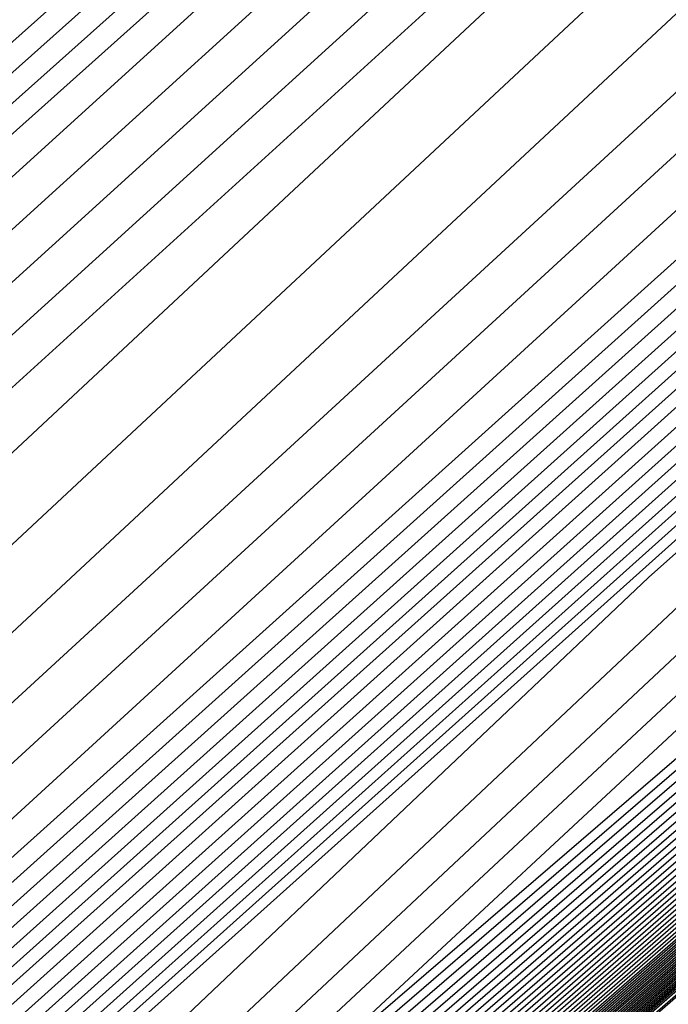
# Model space of a CAD drawing. Extents: x 3249832 to 3255657, y 13789405 to 13793316.
# Tile 756 of 1056: x 3253206.827 to 3253207.246, y 13791256.553 to 13791257.19. Entities that reach past the tile are written whole.
import ezdxf

# ---------------------------------------------------------------- set-up
doc = ezdxf.new("R2010")
doc.units = 0
doc.header["$LTSCALE"] = 100
doc.header["$MEASUREMENT"] = 0
for name, color, linetype in [('GRATIO_03231_CON', 1, 'CONTINUOUS'), ('GRATIO_0323_ICON', 1, 'CONTINUOUS'), ('TARGETS_EAST', 7, 'CONTINUOUS')]:
    doc.layers.add(name, color=color, linetype=linetype)

# ---------------------------------------------------------------- blocks, each defined once
blk = doc.blocks.new('Gratio_032316_contours')
at = {"layer": 'GRATIO_03231_CON', "color": 1, "linetype": 'Continuous', "flags": 128}
for points in [[(3253179.55027, 13791232.39503), (3253186.87441, 13791238.77001), (3253201.4775, 13791251.51898), (3253219.20823, 13791267.00714), (3253234.45763, 13791280.32933), (3253243.00028, 13791287.79153), (3253246.14511, 13791290.5444), (3253246.5846, 13791290.94974), (3253247.02187, 13791291.379), (3253250.20254, 13791294.24212), (3253258.88285, 13791301.95866), (3253274.44262, 13791315.73867), (3253292.7559, 13791331.95413), (3253308.32028, 13791345.76753)], [(3253180.16544, 13791232.93802), (3253187.28488, 13791239.13155), (3253201.72516, 13791251.73678), (3253219.33902, 13791267.12228), (3253234.51314, 13791280.37862), (3253243.01644, 13791287.80647), (3253246.14668, 13791290.54676), (3253246.58389, 13791290.95054), (3253247.01645, 13791291.37639), (3253250.16633, 13791294.21318), (3253258.7639, 13791301.85732), (3253274.17605, 13791315.50724), (3253292.31584, 13791331.56933), (3253307.73285, 13791345.25198)], [(3253180.78061, 13791233.481), (3253187.69534, 13791239.49309), (3253201.97282, 13791251.95458), (3253219.46981, 13791267.23741), (3253234.56866, 13791280.42791), (3253243.03259, 13791287.8214), (3253246.14825, 13791290.54912), (3253246.58317, 13791290.95133), (3253247.01103, 13791291.37378), (3253250.13013, 13791294.18424), (3253258.64495, 13791301.75599), (3253273.90947, 13791315.27582), (3253291.87577, 13791331.18453), (3253307.14542, 13791344.73643)], [(3253181.39578, 13791234.02399), (3253188.1058, 13791239.85463), (3253202.22048, 13791252.17237), (3253219.6006, 13791267.35254), (3253234.62418, 13791280.4772), (3253243.04874, 13791287.83633), (3253246.14982, 13791290.55149), (3253246.58246, 13791290.95213), (3253247.00561, 13791291.37117), (3253250.09393, 13791294.15529), (3253258.526, 13791301.65465), (3253273.6429, 13791315.0444), (3253291.4357, 13791330.79973), (3253306.55799, 13791344.22088)], [(3253182.62612, 13791235.10996), (3253188.92672, 13791240.5777), (3253202.71581, 13791252.60797), (3253219.86218, 13791267.58281), (3253234.73522, 13791280.57579), (3253243.08105, 13791287.8662), (3253246.15297, 13791290.55621), (3253246.58103, 13791290.95372), (3253246.99477, 13791291.36594), (3253250.02153, 13791294.09741), (3253258.2881, 13791301.45198), (3253273.10975, 13791314.58156), (3253290.55557, 13791330.03014), (3253305.38313, 13791343.18978)], [(3253183.24129, 13791235.65295), (3253189.33718, 13791240.93924), (3253202.96347, 13791252.82577), (3253219.99297, 13791267.69794), (3253234.79073, 13791280.62508), (3253243.0972, 13791287.88113), (3253246.15454, 13791290.55858), (3253246.58032, 13791290.95452), (3253246.98935, 13791291.36333), (3253249.98532, 13791294.06847), (3253258.16915, 13791301.35065), (3253272.84317, 13791314.35013), (3253290.11551, 13791329.64534), (3253304.7957, 13791342.67423)], [(3253189.74764, 13791241.30078), (3253203.21113, 13791253.04357), (3253220.12376, 13791267.81308), (3253234.84625, 13791280.67437), (3253243.11336, 13791287.89607), (3253246.15611, 13791290.56094), (3253246.57961, 13791290.95531), (3253246.98393, 13791291.36072), (3253249.94912, 13791294.03953), (3253258.05019, 13791301.24931), (3253272.5766, 13791314.11871), (3253289.67544, 13791329.26055), (3253304.20827, 13791342.15868)], [(3253190.1581, 13791241.66232), (3253203.45879, 13791253.26136), (3253220.25455, 13791267.92821), (3253234.90177, 13791280.72366), (3253243.12951, 13791287.911), (3253246.15768, 13791290.5633), (3253246.57889, 13791290.95611), (3253246.97851, 13791291.35811), (3253249.91292, 13791294.01058), (3253257.93124, 13791301.14798), (3253272.31002, 13791313.88729), (3253289.23538, 13791328.87575), (3253303.62084, 13791341.64313)], [(3253190.97902, 13791242.38539), (3253203.95411, 13791253.69696), (3253220.51613, 13791268.15847), (3253235.01281, 13791280.82224), (3253243.16182, 13791287.94087), (3253246.16082, 13791290.56803), (3253246.57747, 13791290.9577), (3253246.96767, 13791291.35288), (3253249.84051, 13791293.9527), (3253257.69334, 13791300.94531), (3253271.77687, 13791313.42445), (3253288.35525, 13791328.10615), (3253302.44598, 13791340.61203)], [(3253191.38948, 13791242.74693), (3253204.20177, 13791253.91476), (3253220.64692, 13791268.27361), (3253235.06832, 13791280.87154), (3253243.17797, 13791287.9558), (3253246.1624, 13791290.57039), (3253246.57675, 13791290.9585), (3253246.96225, 13791291.35027), (3253249.80431, 13791293.92376), (3253257.57439, 13791300.84397), (3253271.51029, 13791313.19303), (3253287.91518, 13791327.72135), (3253301.85855, 13791340.09648)], [(3253191.79994, 13791243.10847), (3253204.44943, 13791254.13256), (3253220.77772, 13791268.38874), (3253235.12384, 13791280.92083), (3253243.19412, 13791287.97073), (3253246.16397, 13791290.57276), (3253246.57604, 13791290.95929), (3253246.95683, 13791291.34766), (3253249.76811, 13791293.89481), (3253257.45544, 13791300.74264), (3253271.24372, 13791312.9616), (3253287.47511, 13791327.33655), (3253301.27112, 13791339.58093)], [(3253192.2104, 13791243.47001), (3253204.69709, 13791254.35035), (3253220.90851, 13791268.50387), (3253235.17936, 13791280.97012), (3253243.21028, 13791287.98567), (3253246.16554, 13791290.57512), (3253246.57533, 13791290.96009), (3253246.95142, 13791291.34505), (3253249.73191, 13791293.86587), (3253257.33649, 13791300.6413), (3253270.97714, 13791312.73018), (3253287.03505, 13791326.95176), (3253300.68369, 13791339.06538)], [(3253193.03132, 13791244.19308), (3253205.19242, 13791254.78595), (3253221.17009, 13791268.73414), (3253235.29039, 13791281.0687), (3253243.24258, 13791288.01553), (3253246.16868, 13791290.57985), (3253246.5739, 13791290.96168), (3253246.94058, 13791291.33982), (3253249.6595, 13791293.80799), (3253257.09858, 13791300.43863), (3253270.44399, 13791312.26734), (3253286.15492, 13791326.18216), (3253299.50883, 13791338.03428)], [(3253299.39358, 13791338.31581), (3253285.92669, 13791326.60035), (3253270.08868, 13791312.78289), (3253256.6286, 13791301.0263), (3253256.6286, 13791301.0263), (3253249.10751, 13791294.45446), (3253246.33465, 13791292.03507), (3253245.9313, 13791291.69678), (3253245.91581, 13791291.71286), (3253245.89479, 13791291.73491), (3253245.87194, 13791291.75914), (3253245.54449, 13791291.51054), (3253243.38375, 13791289.62931), (3253237.55458, 13791284.48444), (3253227.14079, 13791275.25743), (3253214.90207, 13791264.3798), (3253204.51707, 13791255.09556), (3253198.63397, 13791249.74529)], [(3253193.44178, 13791244.55462), (3253205.44008, 13791255.00375), (3253221.30088, 13791268.84927), (3253235.34591, 13791281.11799), (3253243.25874, 13791288.03047), (3253246.17025, 13791290.58221), (3253246.57319, 13791290.96248), (3253246.93516, 13791291.33721), (3253249.6233, 13791293.77904), (3253256.97963, 13791300.3373), (3253270.17741, 13791312.03592), (3253285.71485, 13791325.79737), (3253298.92139, 13791337.51873)], [(3253298.80742, 13791337.79716), (3253285.48914, 13791326.21094), (3253269.82603, 13791312.54576), (3253256.51484, 13791300.91844), (3253256.51484, 13791300.91844), (3253249.07744, 13791294.41826), (3253246.33616, 13791292.02439), (3253245.93848, 13791291.68845), (3253245.92446, 13791291.70292), (3253245.90472, 13791291.72362), (3253245.8825, 13791291.74721), (3253245.56164, 13791291.50512), (3253243.4484, 13791289.66779), (3253237.74963, 13791284.64041), (3253227.57028, 13791275.62249), (3253215.60764, 13791264.99074), (3253205.45708, 13791255.91616), (3253199.69949, 13791250.68018)], [(3253193.85224, 13791244.91616), (3253205.68774, 13791255.22155), (3253221.43167, 13791268.9644), (3253235.40143, 13791281.16728), (3253243.27489, 13791288.0454), (3253246.17182, 13791290.58457), (3253246.57247, 13791290.96327), (3253246.92974, 13791291.3346), (3253249.5871, 13791293.7501), (3253256.86068, 13791300.23596), (3253269.91084, 13791311.8045), (3253285.27479, 13791325.41257), (3253298.33396, 13791337.00318)], [(3253298.22127, 13791337.2785), (3253285.05159, 13791325.82153), (3253269.56337, 13791312.30864), (3253256.40107, 13791300.81058), (3253256.40107, 13791300.81058), (3253249.04736, 13791294.38206), (3253246.33767, 13791292.01371), (3253245.94565, 13791291.68012), (3253245.93311, 13791291.69298), (3253245.91465, 13791291.71232), (3253245.89306, 13791291.73529), (3253245.57879, 13791291.49971), (3253243.51305, 13791289.70627), (3253237.94468, 13791284.79639), (3253227.99977, 13791275.98755), (3253216.31321, 13791265.60168), (3253206.39709, 13791256.73676), (3253200.76501, 13791251.61507)], [(3253194.2627, 13791245.2777), (3253205.9354, 13791255.43934), (3253221.56246, 13791269.07954), (3253235.45695, 13791281.21658), (3253243.29104, 13791288.06033), (3253246.17339, 13791290.58694), (3253246.57176, 13791290.96407), (3253246.92432, 13791291.33198), (3253249.55089, 13791293.72116), (3253256.74173, 13791300.13463), (3253269.64426, 13791311.57307), (3253284.83472, 13791325.02777), (3253297.74653, 13791336.48763)], [(3253297.63511, 13791336.75984), (3253284.61405, 13791325.43211), (3253269.30072, 13791312.07152), (3253256.28731, 13791300.70272), (3253256.28731, 13791300.70272), (3253249.01729, 13791294.34586), (3253246.33918, 13791292.00303), (3253245.95282, 13791291.67179), (3253245.94176, 13791291.68304), (3253245.92458, 13791291.70103), (3253245.90361, 13791291.72336), (3253245.59595, 13791291.49429), (3253243.5777, 13791289.74475), (3253238.13974, 13791284.95236), (3253228.42926, 13791276.35261), (3253217.01877, 13791266.21261), (3253207.33709, 13791257.55737), (3253201.83053, 13791252.54996)], [(3253195.08362, 13791246.00077), (3253206.43072, 13791255.87494), (3253221.82404, 13791269.3098), (3253235.56798, 13791281.31516), (3253243.32335, 13791288.0902), (3253246.17654, 13791290.59166), (3253246.57033, 13791290.96566), (3253246.91348, 13791291.32676), (3253249.47849, 13791293.66327), (3253256.50383, 13791299.93196), (3253269.11111, 13791311.11023), (3253283.95459, 13791324.25817), (3253296.57167, 13791335.45653)], [(3253296.46279, 13791335.72253), (3253283.73895, 13791324.65329), (3253268.77541, 13791311.59727), (3253256.05979, 13791300.487), (3253256.05979, 13791300.487), (3253248.95714, 13791294.27347), (3253246.3422, 13791291.98168), (3253245.96716, 13791291.65513), (3253245.95906, 13791291.66315), (3253245.94444, 13791291.67844), (3253245.92473, 13791291.69951), (3253245.63026, 13791291.48345), (3253243.707, 13791289.82171), (3253238.52984, 13791285.2643), (3253229.28824, 13791277.08273), (3253218.4299, 13791267.43449), (3253209.21711, 13791259.19857), (3253203.96156, 13791254.41974), (3253201.17274, 13791251.80591)], [(3253195.49408, 13791246.36231), (3253206.67838, 13791256.09274), (3253221.95483, 13791269.42494), (3253235.6235, 13791281.36445), (3253243.3395, 13791288.10513), (3253246.17811, 13791290.59402), (3253246.56962, 13791290.96646), (3253246.90806, 13791291.32415), (3253249.44229, 13791293.63433), (3253256.38488, 13791299.83062), (3253268.84454, 13791310.87881), (3253283.51452, 13791323.87338), (3253295.98424, 13791334.94098)], [(3253295.87663, 13791335.20388), (3253283.3014, 13791324.26387), (3253268.51275, 13791311.36015), (3253255.94603, 13791300.37914), (3253255.94603, 13791300.37914), (3253248.92653, 13791294.23785), (3253246.33944, 13791291.97568), (3253245.95993, 13791291.66258), (3253245.67105, 13791291.45355), (3253243.78755, 13791289.84359), (3253238.73212, 13791285.41271), (3253229.71987, 13791277.44555), (3253219.13574, 13791268.04515), (3253210.15712, 13791260.01917), (3253205.02708, 13791255.35463), (3253202.25149, 13791252.75594), (3253199.40186, 13791250.10686)], [(3253195.90454, 13791246.72385), (3253206.92604, 13791256.31054), (3253222.08562, 13791269.54007), (3253235.67902, 13791281.41374), (3253243.35566, 13791288.12007), (3253246.17968, 13791290.59639), (3253246.56891, 13791290.96725), (3253246.90264, 13791291.32154), (3253249.40609, 13791293.60539), (3253256.26593, 13791299.72929), (3253268.57796, 13791310.64739), (3253283.07446, 13791323.48858), (3253295.39681, 13791334.42543)], [(3253295.29047, 13791334.68522), (3253282.86386, 13791323.87446), (3253268.2501, 13791311.12303), (3253255.83226, 13791300.27128), (3253255.83226, 13791300.27128), (3253248.89643, 13791294.20168), (3253246.34073, 13791291.96524), (3253245.96634, 13791291.65508), (3253245.68492, 13791291.45158), (3253243.85017, 13791289.8842), (3253238.92627, 13791285.56963), (3253230.14909, 13791277.81089), (3253219.84127, 13791268.65612), (3253211.09712, 13791260.83977), (3253206.0926, 13791256.28952), (3253203.33023, 13791253.70596), (3253200.39417, 13791250.98293)], [(3253196.31501, 13791247.08539), (3253207.1737, 13791256.52833), (3253222.21641, 13791269.6552), (3253235.73454, 13791281.46303), (3253243.37181, 13791288.135), (3253246.18125, 13791290.59875), (3253246.56819, 13791290.96805), (3253246.89722, 13791291.31892), (3253249.36988, 13791293.57645), (3253256.14697, 13791299.62795), (3253268.31138, 13791310.41597), (3253282.63439, 13791323.10378), (3253294.80938, 13791333.90988)], [(3253294.70431, 13791334.16656), (3253282.42631, 13791323.48505), (3253267.98745, 13791310.88591), (3253255.7185, 13791300.16342), (3253255.7185, 13791300.16342), (3253248.86632, 13791294.16552), (3253246.34201, 13791291.95481), (3253245.97275, 13791291.64758), (3253245.6988, 13791291.44962), (3253243.91279, 13791289.92481), (3253239.12041, 13791285.72655), (3253230.57831, 13791278.17623), (3253220.5468, 13791269.26709), (3253212.03713, 13791261.66037), (3253207.15812, 13791257.22441), (3253204.40898, 13791254.65598), (3253201.38649, 13791251.85899)], [(3253197.13593, 13791247.80846), (3253207.66903, 13791256.96393), (3253222.47799, 13791269.88547), (3253235.84557, 13791281.56162), (3253243.40412, 13791288.16487), (3253246.18439, 13791290.60348), (3253246.56677, 13791290.96964), (3253246.88638, 13791291.3137), (3253249.29748, 13791293.51856), (3253255.90907, 13791299.42528), (3253267.77823, 13791309.95312), (3253281.75426, 13791322.33419), (3253293.63452, 13791332.87878)], [(3253293.53199, 13791333.12925), (3253281.55121, 13791322.70622), (3253267.46214, 13791310.41166), (3253255.49098, 13791299.9477), (3253255.49098, 13791299.9477), (3253248.80612, 13791294.09318), (3253246.34458, 13791291.93395), (3253245.98558, 13791291.63258), (3253245.72656, 13791291.44569), (3253244.03802, 13791290.00603), (3253239.5087, 13791286.04039), (3253231.43675, 13791278.90691), (3253221.95787, 13791270.48904), (3253213.91715, 13791263.30158), (3253209.28916, 13791259.09418), (3253206.56647, 13791256.55602), (3253203.37112, 13791253.61112), (3253198.43501, 13791249.15506)], [(3253197.54639, 13791248.17), (3253207.91669, 13791257.18173), (3253222.60878, 13791270.0006), (3253235.90109, 13791281.61091), (3253243.42027, 13791288.1798), (3253246.18596, 13791290.60584), (3253246.56605, 13791290.97044), (3253246.88096, 13791291.31109), (3253249.26128, 13791293.48962), (3253255.79012, 13791299.32395), (3253267.51166, 13791309.7217), (3253281.31419, 13791321.94939), (3253293.04709, 13791332.36323), (3253299.24948, 13791337.92415)], [(3253299.21969, 13791338.01181), (3253292.94584, 13791332.61059), (3253281.11367, 13791322.3168), (3253267.19948, 13791310.17454), (3253255.37722, 13791299.83984), (3253255.37722, 13791299.83983), (3253248.77601, 13791294.05701), (3253246.34587, 13791291.92352), (3253245.99199, 13791291.62508), (3253245.74044, 13791291.44372), (3253244.10063, 13791290.04663), (3253239.70285, 13791286.19731), (3253231.86597, 13791279.27225), (3253222.6634, 13791271.10001), (3253214.85715, 13791264.12218), (3253210.35468, 13791260.02907), (3253207.64522, 13791257.50604), (3253204.36344, 13791254.48718), (3253199.25939, 13791249.88337)], [(3253197.95685, 13791248.53154), (3253208.16435, 13791257.39953), (3253222.73957, 13791270.11573), (3253235.95661, 13791281.6602), (3253243.43643, 13791288.19473), (3253246.18754, 13791290.6082), (3253246.56534, 13791290.97123), (3253246.87554, 13791291.30847), (3253249.22507, 13791293.46068), (3253255.67117, 13791299.22261), (3253267.24508, 13791309.49028), (3253280.87413, 13791321.56459), (3253292.45966, 13791331.84768), (3253298.58416, 13791337.33876)], [(3253298.55474, 13791337.42533), (3253292.35968, 13791332.09194), (3253280.67612, 13791321.92739), (3253266.93683, 13791309.93742), (3253255.26346, 13791299.73197), (3253255.26346, 13791299.73197), (3253248.74591, 13791294.02084), (3253246.34715, 13791291.91308), (3253245.99841, 13791291.61758), (3253245.75432, 13791291.44175), (3253244.16325, 13791290.08724), (3253239.89699, 13791286.35423), (3253232.29519, 13791279.63759), (3253223.36893, 13791271.71098), (3253215.79716, 13791264.94278), (3253211.4202, 13791260.96396), (3253208.72397, 13791258.45606), (3253205.35575, 13791255.36324), (3253200.08377, 13791250.61169)], [(3253198.36731, 13791248.89308), (3253208.41201, 13791257.61732), (3253222.87037, 13791270.23087), (3253236.01213, 13791281.70949), (3253243.45258, 13791288.20967), (3253246.18911, 13791290.61057), (3253246.56463, 13791290.97203), (3253246.87012, 13791291.30586), (3253249.18887, 13791293.43173), (3253255.55222, 13791299.12128), (3253266.9785, 13791309.25886), (3253280.43407, 13791321.17979), (3253291.87223, 13791331.33213), (3253297.91884, 13791336.75338)], [(3253297.8898, 13791336.83884), (3253291.77352, 13791331.57328), (3253280.23857, 13791321.53798), (3253266.67418, 13791309.70029), (3253255.14969, 13791299.62411), (3253255.14969, 13791299.62411), (3253248.71581, 13791293.98467), (3253246.34844, 13791291.90265), (3253246.00482, 13791291.61008), (3253245.7682, 13791291.43979), (3253244.22587, 13791290.12785), (3253240.09114, 13791286.51115), (3253232.72441, 13791280.00293), (3253224.07447, 13791272.32196), (3253216.73717, 13791265.76338), (3253212.48572, 13791261.89885), (3253209.80272, 13791259.40608), (3253206.34807, 13791256.23931), (3253200.90814, 13791251.34)], [(3253199.18823, 13791249.61615), (3253208.90733, 13791258.05292), (3253223.13195, 13791270.46113), (3253236.12316, 13791281.80807), (3253243.48489, 13791288.23953), (3253246.19225, 13791290.61529), (3253246.5632, 13791290.97362), (3253246.85928, 13791291.30064), (3253249.11647, 13791293.37385), (3253255.31432, 13791298.91861), (3253266.44535, 13791308.79601), (3253279.55394, 13791320.4102), (3253290.69737, 13791330.30103), (3253296.5882, 13791335.58261)], [(3253296.5599, 13791335.66587), (3253290.6012, 13791330.53597), (3253279.36346, 13791320.75917), (3253266.14871, 13791309.22624), (3253254.92163, 13791299.40902), (3253254.92163, 13791299.40903), (3253248.65441, 13791293.91375), (3253246.34916, 13791291.88397), (3253246.0155, 13791291.59761), (3253245.79411, 13791291.43804), (3253244.34991, 13791290.21048), (3253240.47889, 13791286.82562), (3253233.5827, 13791280.7338), (3253225.48551, 13791273.54393), (3253218.61718, 13791267.40458), (3253214.61676, 13791263.76863), (3253211.96021, 13791261.30613), (3253208.3327, 13791257.99143), (3253202.5569, 13791252.79662), (3253198.00539, 13791248.68464)], [(3253199.59869, 13791249.97769), (3253209.15499, 13791258.27072), (3253223.26274, 13791270.57626), (3253236.17868, 13791281.85736), (3253243.50104, 13791288.25447), (3253246.19382, 13791290.61766), (3253246.56249, 13791290.97442), (3253246.85386, 13791291.29803), (3253249.08026, 13791293.34491), (3253255.19536, 13791298.81727), (3253266.17878, 13791308.56459), (3253279.11387, 13791320.0254), (3253290.10994, 13791329.78548), (3253295.92288, 13791334.99723)], [(3253295.89496, 13791335.07939), (3253290.01504, 13791330.01731), (3253278.92589, 13791320.36978), (3253265.8859, 13791308.9893), (3253254.80734, 13791299.30179), (3253254.80734, 13791299.30179), (3253248.62314, 13791293.87896), (3253246.34863, 13791291.87568), (3253246.01981, 13791291.5926), (3253245.80618, 13791291.43822), (3253244.41135, 13791290.25247), (3253240.67251, 13791286.98316), (3253234.01176, 13791281.09932), (3253226.19103, 13791274.15492), (3253219.55719, 13791268.22518), (3253215.68228, 13791264.70352), (3253213.03896, 13791262.25615), (3253209.32502, 13791258.8675), (3253203.38128, 13791253.52494), (3253198.62056, 13791249.22763)], [(3253200.00915, 13791250.33923), (3253209.40265, 13791258.48852), (3253223.39353, 13791270.6914), (3253236.2342, 13791281.90666), (3253243.51719, 13791288.2694), (3253246.19539, 13791290.62002), (3253246.56177, 13791290.97521), (3253246.84844, 13791291.29541), (3253249.04406, 13791293.31596), (3253255.07641, 13791298.71594), (3253265.9122, 13791308.33317), (3253278.6738, 13791319.6406), (3253289.52251, 13791329.26993), (3253295.25756, 13791334.41184)], [(3253295.23001, 13791334.4929), (3253289.42888, 13791329.49866), (3253278.48833, 13791319.98039), (3253265.62309, 13791308.75236), (3253254.69306, 13791299.19455), (3253254.69306, 13791299.19455), (3253248.59186, 13791293.84417), (3253246.34811, 13791291.86739), (3253246.02412, 13791291.58759), (3253245.81824, 13791291.43839), (3253244.4728, 13791290.29446), (3253240.86613, 13791287.1407), (3253234.44083, 13791281.46484), (3253226.89654, 13791274.76592), (3253220.4972, 13791269.04579), (3253216.7478, 13791265.63841), (3253214.1177, 13791263.20617), (3253210.31733, 13791259.74356), (3253204.20565, 13791254.25325), (3253199.23573, 13791249.77062)], [(3253200.41961, 13791250.70077), (3253209.65031, 13791258.70631), (3253223.52432, 13791270.80653), (3253236.28972, 13791281.95595), (3253243.53335, 13791288.28434), (3253246.19696, 13791290.62238), (3253246.56106, 13791290.97601), (3253246.84302, 13791291.2928), (3253249.00786, 13791293.28702), (3253254.95746, 13791298.6146), (3253265.64563, 13791308.10175), (3253278.23374, 13791319.25581), (3253288.93508, 13791328.75438), (3253294.59224, 13791333.82646)], [(3253294.56507, 13791333.90642), (3253288.84272, 13791328.98), (3253278.05076, 13791319.591), (3253265.36028, 13791308.51542), (3253254.57877, 13791299.08731), (3253254.57877, 13791299.08731), (3253248.56059, 13791293.80939), (3253246.34758, 13791291.8591), (3253246.02843, 13791291.58257), (3253245.83031, 13791291.43857), (3253244.53425, 13791290.33645), (3253241.05975, 13791287.29824), (3253234.86989, 13791281.83037), (3253227.60205, 13791275.37691), (3253221.43721, 13791269.86639), (3253217.81332, 13791266.5733), (3253215.19645, 13791264.15619), (3253211.30965, 13791260.61962), (3253205.03003, 13791254.98156), (3253199.8509, 13791250.3136)], [(3253201.24053, 13791251.42384), (3253210.14563, 13791259.14191), (3253223.7859, 13791271.0368), (3253236.40075, 13791282.05453), (3253243.56565, 13791288.3142), (3253246.20011, 13791290.62711), (3253246.55963, 13791290.9776), (3253246.83219, 13791291.28758), (3253248.93546, 13791293.22914), (3253254.71956, 13791298.41193), (3253265.11248, 13791307.63891), (3253277.35361, 13791318.48621), (3253287.76022, 13791327.72328), (3253293.2616, 13791332.65569)], [(3253293.23517, 13791332.73345), (3253287.67041, 13791327.94269), (3253277.17563, 13791318.81222), (3253264.83466, 13791308.04155), (3253254.35019, 13791298.87283), (3253254.35019, 13791298.87283), (3253248.49805, 13791293.73981), (3253246.34653, 13791291.84252), (3253246.03705, 13791291.57255), (3253245.85444, 13791291.43892), (3253244.65714, 13791290.42044), (3253241.44699, 13791287.61333), (3253235.72802, 13791282.56142), (3253229.01308, 13791276.59891), (3253223.31722, 13791271.50759), (3253219.94436, 13791268.44307), (3253217.35394, 13791266.05623), (3253213.29428, 13791262.37175), (3253206.67878, 13791256.43818), (3253201.08124, 13791251.39958)], [(3253201.65099, 13791251.78538), (3253210.3933, 13791259.35971), (3253223.91669, 13791271.15193), (3253236.45627, 13791282.10382), (3253243.58181, 13791288.32914), (3253246.20168, 13791290.62947), (3253246.55892, 13791290.9784), (3253246.82677, 13791291.28496), (3253248.89925, 13791293.20019), (3253254.60061, 13791298.3106), (3253264.8459, 13791307.40749), (3253276.91354, 13791318.10141), (3253287.17279, 13791327.20773)], [(3253287.08425, 13791327.42403), (3253276.73806, 13791318.42283), (3253264.57185, 13791307.80461), (3253254.2359, 13791298.76559), (3253254.2359, 13791298.76559), (3253248.46678, 13791293.70503), (3253246.346, 13791291.83423), (3253246.04136, 13791291.56753), (3253245.86651, 13791291.4391), (3253244.71859, 13791290.46243), (3253241.64061, 13791287.77087), (3253236.15708, 13791282.92694), (3253229.71859, 13791277.2099), (3253224.25723, 13791272.32819), (3253221.00988, 13791269.37796), (3253218.43269, 13791267.00625), (3253214.2866, 13791263.24781), (3253207.50316, 13791257.1665), (3253201.69641, 13791251.94257)], [(3253215.27891, 13791264.12388), (3253208.32754, 13791257.89481), (3253202.31158, 13791252.48555), (3253202.06145, 13791252.14692), (3253210.64096, 13791259.57751), (3253224.04748, 13791271.26706)], [(3253216.27123, 13791264.99994), (3253209.15191, 13791258.62312), (3253202.92675, 13791253.02854), (3253202.47191, 13791252.50846), (3253210.88862, 13791259.7953), (3253224.17827, 13791271.38219)], [(3253218.25586, 13791266.75207), (3253210.80067, 13791260.07975), (3253204.15709, 13791254.11451), (3253203.29283, 13791253.23153), (3253211.38394, 13791260.2309), (3253224.43985, 13791271.61246)], [(3253219.24818, 13791267.62813), (3253211.62504, 13791260.80806), (3253204.77226, 13791254.6575), (3253203.70329, 13791253.59307), (3253211.6316, 13791260.4487), (3253224.57064, 13791271.72759)], [(3253220.24049, 13791268.50419), (3253212.44942, 13791261.53637), (3253205.38743, 13791255.20049), (3253204.11375, 13791253.95461), (3253211.87926, 13791260.6665), (3253224.70143, 13791271.84272)], [(3253221.23281, 13791269.38026), (3253213.2738, 13791262.26468), (3253206.0026, 13791255.74348), (3253204.52421, 13791254.31615), (3253212.12692, 13791260.88429), (3253224.83222, 13791271.95786)], [(3253223.21744, 13791271.13238), (3253214.92255, 13791263.72131), (3253207.23294, 13791256.82945), (3253205.34514, 13791255.03922), (3253212.62225, 13791261.31989), (3253225.0938, 13791272.18812)], [(3253215.74693, 13791264.44962), (3253207.84811, 13791257.37244), (3253205.7556, 13791255.40076), (3253212.86991, 13791261.53769), (3253225.22459, 13791272.30326)], [(3253216.57131, 13791265.17793), (3253208.46329, 13791257.91542), (3253206.16606, 13791255.7623), (3253213.11757, 13791261.75549), (3253225.35538, 13791272.41839)], [(3253217.39568, 13791265.90624), (3253209.07846, 13791258.45841), (3253206.57652, 13791256.12384), (3253213.36523, 13791261.97329), (3253225.48617, 13791272.53352)]]:
    blk.add_lwpolyline(points, dxfattribs=at)
at = {"layer": 'GRATIO_03231_CON', "color": 5, "linetype": 'Continuous', "flags": 128}
for points in [[(3253178.31993, 13791231.30905), (3253186.05349, 13791238.04694), (3253200.98218, 13791251.08338), (3253218.94665, 13791266.77688), (3253234.34659, 13791280.23075), (3253242.96798, 13791287.76167), (3253246.14197, 13791290.53967), (3253246.58603, 13791290.94815), (3253247.02107, 13791291.37394), (3253250.18182, 13791294.2177), (3253258.80647, 13791301.88356), (3253274.26937, 13791315.56557), (3253292.48955, 13791331.61762), (3253308.02221, 13791345.18354)], [(3253177.70476, 13791230.76607), (3253185.64303, 13791237.6854), (3253200.73452, 13791250.86558), (3253218.81586, 13791266.66175), (3253234.29107, 13791280.18146), (3253242.95182, 13791287.74673), (3253246.1404, 13791290.53731), (3253246.58674, 13791290.94735), (3253247.01436, 13791291.36584), (3253250.12102, 13791294.16091), (3253258.59804, 13791301.69555), (3253273.79626, 13791315.14336), (3253291.70456, 13791330.92064), (3253306.97134, 13791344.25434)]]:
    blk.add_lwpolyline(points, dxfattribs=at)
at = {"layer": 'GRATIO_0323_ICON', "color": 7, "linetype": 'Continuous', "flags": 128}
for points in [[(3253182.01095, 13791234.56698), (3253188.51626, 13791240.21616), (3253202.46814, 13791252.39017), (3253219.73139, 13791267.46768), (3253234.6797, 13791280.5265), (3253243.0649, 13791287.85127), (3253246.1514, 13791290.55385), (3253246.58175, 13791290.95293), (3253247.00019, 13791291.36856), (3253250.05773, 13791294.12635), (3253258.40705, 13791301.55332), (3253273.37632, 13791314.81298), (3253290.99564, 13791330.41494), (3253305.97056, 13791343.70533)], [(3253190.56856, 13791242.02386), (3253203.70645, 13791253.47916), (3253220.38534, 13791268.04334), (3253234.95729, 13791280.77295), (3253243.14566, 13791287.92593), (3253246.15925, 13791290.56567), (3253246.57818, 13791290.95691), (3253246.97309, 13791291.35549), (3253249.87672, 13791293.98164), (3253257.81229, 13791301.04664), (3253272.04344, 13791313.65587), (3253288.79531, 13791328.49095), (3253303.03341, 13791341.12758)], [(3253192.62086, 13791243.83154), (3253204.94475, 13791254.56815), (3253221.0393, 13791268.61901), (3253235.23488, 13791281.01941), (3253243.22643, 13791288.0006), (3253246.16711, 13791290.57748), (3253246.57461, 13791290.96089), (3253246.946, 13791291.34243), (3253249.6957, 13791293.83693), (3253257.21754, 13791300.53997), (3253270.71056, 13791312.49876), (3253286.59498, 13791326.56696), (3253300.09626, 13791338.54983)], [(3253299.97974, 13791338.83447), (3253286.36423, 13791326.98977), (3253270.35134, 13791313.02001), (3253256.74236, 13791301.13416), (3253256.74236, 13791301.13416), (3253249.13759, 13791294.49066), (3253246.33315, 13791292.04574), (3253245.92413, 13791291.70511), (3253245.90716, 13791291.7228), (3253245.88485, 13791291.7462), (3253245.86138, 13791291.77107), (3253245.52733, 13791291.51596), (3253243.3191, 13791289.59083), (3253237.35953, 13791284.32847), (3253226.71131, 13791274.89237), (3253214.19651, 13791263.76886), (3253203.57707, 13791254.27496), (3253197.56845, 13791248.8104)], [(3253194.67316, 13791245.63924), (3253206.18306, 13791255.65714), (3253221.69325, 13791269.19467), (3253235.51247, 13791281.26587), (3253243.3072, 13791288.07527), (3253246.17497, 13791290.5893), (3253246.57105, 13791290.96487), (3253246.9189, 13791291.32937), (3253249.51469, 13791293.69222), (3253256.62278, 13791300.03329), (3253269.37769, 13791311.34165), (3253284.39466, 13791324.64297), (3253297.1591, 13791335.97208)], [(3253297.04895, 13791336.24119), (3253284.1765, 13791325.0427), (3253269.03806, 13791311.8344), (3253256.17355, 13791300.59486), (3253256.17355, 13791300.59486), (3253248.98721, 13791294.30967), (3253246.34069, 13791291.99235), (3253245.95999, 13791291.66346), (3253245.95041, 13791291.6731), (3253245.93451, 13791291.68974), (3253245.91417, 13791291.71143), (3253245.6131, 13791291.48887), (3253243.64235, 13791289.78323), (3253238.33479, 13791285.10833), (3253228.85875, 13791276.71767), (3253217.72434, 13791266.82355), (3253208.2771, 13791258.37797), (3253202.89605, 13791253.48485), (3253200.09399, 13791250.85589)], [(3253196.72547, 13791247.44693), (3253207.42136, 13791256.74613), (3253222.3472, 13791269.77033), (3253235.79006, 13791281.51232), (3253243.38797, 13791288.14993), (3253246.18282, 13791290.60111), (3253246.56748, 13791290.96885), (3253246.8918, 13791291.31631), (3253249.33368, 13791293.5475), (3253256.02802, 13791299.52662), (3253268.04481, 13791310.18454), (3253282.19433, 13791322.71898), (3253294.22195, 13791333.39433)], [(3253294.11815, 13791333.64791), (3253281.98876, 13791323.09563), (3253267.72479, 13791310.64878), (3253255.60474, 13791300.05556), (3253255.60474, 13791300.05556), (3253248.83622, 13791294.12935), (3253246.3433, 13791291.94438), (3253245.97917, 13791291.64008), (3253245.71268, 13791291.44765), (3253243.9754, 13791289.96542), (3253239.31456, 13791285.88347), (3253231.00753, 13791278.54157), (3253221.25234, 13791269.87807), (3253212.97714, 13791262.48097), (3253208.22364, 13791258.15929), (3253205.48773, 13791255.606), (3253202.3788, 13791252.73505), (3253197.61064, 13791248.42675)], [(3253198.77777, 13791249.25461), (3253208.65967, 13791257.83512), (3253223.00116, 13791270.346), (3253236.06765, 13791281.75878), (3253243.46873, 13791288.2246), (3253246.19068, 13791290.61293), (3253246.56391, 13791290.97283), (3253246.8647, 13791291.30325), (3253249.15267, 13791293.40279), (3253255.43327, 13791299.01994), (3253266.71193, 13791309.02744), (3253279.994, 13791320.795), (3253291.2848, 13791330.81658), (3253297.25352, 13791336.168)], [(3253297.22485, 13791336.25236), (3253291.18736, 13791331.05463), (3253279.80103, 13791321.14857), (3253266.41152, 13791309.46318), (3253255.03592, 13791299.51627), (3253255.03592, 13791299.51627), (3253248.68568, 13791293.94854), (3253246.34968, 13791291.89227), (3253246.01119, 13791291.60264), (3253245.78203, 13791291.43788), (3253244.28846, 13791290.1685), (3253240.28527, 13791286.66808), (3253233.15363, 13791280.36827), (3253224.78, 13791272.93293), (3253217.67718, 13791266.58398), (3253213.55124, 13791262.83374), (3253210.88146, 13791260.35611), (3253207.34038, 13791257.11537), (3253201.73252, 13791252.06831)], [(3253200.83007, 13791251.06231), (3253209.89797, 13791258.92411), (3253223.65511, 13791270.92166), (3253236.34523, 13791282.00524), (3253243.5495, 13791288.29927), (3253246.19853, 13791290.62475), (3253246.56034, 13791290.9768), (3253246.83761, 13791291.29019), (3253248.97166, 13791293.25808), (3253254.83851, 13791298.51327), (3253265.37905, 13791307.87033), (3253277.79367, 13791318.87101), (3253288.34765, 13791328.23883), (3253293.92692, 13791333.24107)], [(3253293.90012, 13791333.31993), (3253288.25656, 13791328.46134), (3253277.61319, 13791319.20161), (3253265.09747, 13791308.27849), (3253254.46448, 13791298.98007), (3253254.46448, 13791298.98007), (3253248.52932, 13791293.7746), (3253246.34705, 13791291.85081), (3253246.03274, 13791291.57756), (3253245.84238, 13791291.43874), (3253244.5957, 13791290.37845), (3253241.25337, 13791287.45579), (3253235.29895, 13791282.19589), (3253228.30757, 13791275.98791), (3253222.37721, 13791270.68699), (3253218.87884, 13791267.50819), (3253216.2752, 13791265.10621), (3253212.30196, 13791261.49569), (3253205.85441, 13791255.70987), (3253200.46607, 13791250.85659)], [(3253217.26355, 13791265.876), (3253209.97629, 13791259.35143), (3253203.54192, 13791253.57153), (3253202.88237, 13791252.87), (3253211.13628, 13791260.0131), (3253224.30906, 13791271.49733)], [(3253222.22513, 13791270.25632), (3253214.09818, 13791262.993), (3253206.61777, 13791256.28646), (3253204.93468, 13791254.67769), (3253212.37458, 13791261.10209), (3253224.96301, 13791272.07299)], [(3253218.22006, 13791266.63456), (3253209.69363, 13791259.0014), (3253206.98698, 13791256.48538), (3253213.61289, 13791262.19108), (3253225.61696, 13791272.64865)]]:
    blk.add_lwpolyline(points, dxfattribs=at)

msp = doc.modelspace()

# ---------------------------------------------------------------- block references
at = {"layer": 'TARGETS_EAST'}
msp.add_blockref('Gratio_032316_contours', (0, 0), dxfattribs=at)

doc.saveas('drawing.dxf')
